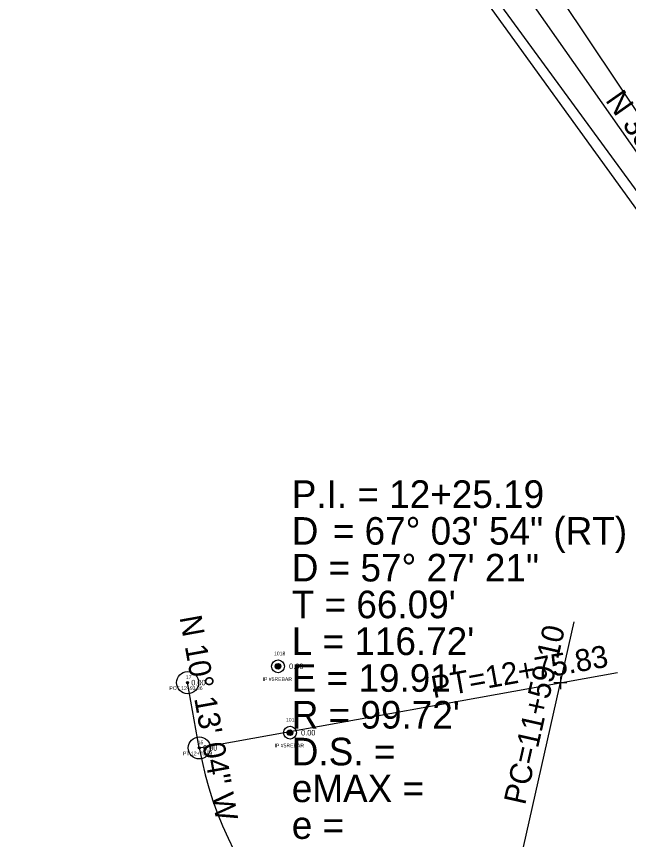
# Model space of a CAD drawing. Extents: x 2654414 to 2656963, y 761776 to 764965.
# Drawn here: x 2655195.2 to 2655361.5, y 762284.8 to 762508.6 of the extents above; entities that cross this region are included whole.
import ezdxf

# ---------------------------------------------------------------- set-up
doc = ezdxf.new("R2010")
doc.units = 0
for name, color, linetype in [('Default', 7, 'Continuous'), ('RD_EX_DV_Prop_txCode', 7, 'Continuous'), ('RD_EX_DV_PropPin', 7, 'Continuous'), ('RD_EX_Fence_Other', 7, 'Continuous'), ('RD_EX_H2O', 7, 'Continuous'), ('RD_EX_TX_DV_Prop_ELEV', 7, 'Continuous'), ('RD_HC_Cl', 7, 'Continuous'), ('RD_HC_Data', 7, 'Continuous'), ('RD_HC_Survey_ELEV', 7, 'Continuous'), ('RD_HC_txCode', 7, 'Continuous'), ('RD_SMD_Locator', 7, 'Continuous')]:
    doc.layers.add(name, color=color, linetype=linetype)

msp = doc.modelspace()

# ---------------------------------------------------------------- linework, layer by layer
at = {"layer": 'Default'}
for p, q in [((2655428.81, 762378.81), (2655313.91, 762542.84)), ((2655343.01, 762329.19), (2655343.01, 762325.69)), ((2655344.76, 762327.44), (2655341.26, 762327.44))]:
    msp.add_line(p, q, dxfattribs=at)
at = {"layer": 'RD_EX_DV_PropPin'}
for p, q in [((2655265.54, 762331.73), (2655265.54, 762332.12)), ((2655265.57, 762331.63), (2655265.57, 762332.22)), ((2655265.61, 762331.56), (2655265.61, 762332.3)), ((2655265.64, 762331.5), (2655265.64, 762332.35)), ((2655265.68, 762331.45), (2655265.68, 762332.4)), ((2655265.71, 762331.41), (2655265.71, 762332.44)), ((2655265.75, 762331.38), (2655265.75, 762332.48)), ((2655265.78, 762331.34), (2655265.78, 762332.51)), ((2655265.82, 762331.32), (2655265.82, 762332.54)), ((2655265.85, 762331.29), (2655265.85, 762332.56)), ((2655265.89, 762331.27), (2655265.89, 762332.58)), ((2655265.92, 762331.25), (2655265.92, 762332.6)), ((2655265.96, 762331.23), (2655265.96, 762332.62)), ((2655265.99, 762331.22), (2655265.99, 762332.63)), ((2655266.03, 762331.21), (2655266.03, 762332.65)), ((2655266.06, 762331.2), (2655266.06, 762332.66)), ((2655266.1, 762331.19), (2655266.1, 762332.67)), ((2655266.13, 762331.18), (2655266.13, 762332.67)), ((2655266.17, 762331.17), (2655266.17, 762332.68)), ((2655266.2, 762331.17), (2655266.2, 762332.68)), ((2655266.24, 762331.17), (2655266.24, 762332.69)), ((2655266.27, 762331.17), (2655266.27, 762332.69)), ((2655266.31, 762331.17), (2655266.31, 762332.69)), ((2655266.34, 762331.17), (2655266.34, 762332.68)), ((2655266.38, 762331.17), (2655266.38, 762332.68)), ((2655266.41, 762331.18), (2655266.41, 762332.67)), ((2655266.45, 762331.19), (2655266.45, 762332.67)), ((2655266.48, 762331.2), (2655266.48, 762332.66)), ((2655266.52, 762331.21), (2655266.52, 762332.65)), ((2655266.55, 762331.22), (2655266.55, 762332.63)), ((2655266.59, 762331.23), (2655266.59, 762332.62)), ((2655266.62, 762331.25), (2655266.62, 762332.6)), ((2655266.66, 762331.27), (2655266.66, 762332.58)), ((2655266.69, 762331.29), (2655266.69, 762332.56)), ((2655266.73, 762331.32), (2655266.73, 762332.54)), ((2655266.76, 762331.34), (2655266.76, 762332.51)), ((2655266.8, 762331.38), (2655266.8, 762332.48)), ((2655266.83, 762331.41), (2655266.83, 762332.44)), ((2655266.87, 762331.45), (2655266.87, 762332.4)), ((2655266.9, 762331.5), (2655266.9, 762332.35)), ((2655266.94, 762331.56), (2655266.94, 762332.3)), ((2655266.97, 762331.63), (2655266.97, 762332.22)), ((2655267.01, 762331.73), (2655267.01, 762332.12)), ((2655268.79, 762313.68), (2655268.79, 762314.08)), ((2655268.82, 762313.58), (2655268.82, 762314.18)), ((2655268.86, 762313.51), (2655268.86, 762314.25)), ((2655268.89, 762313.45), (2655268.89, 762314.31)), ((2655268.93, 762313.41), (2655268.93, 762314.35)), ((2655268.96, 762313.36), (2655268.96, 762314.39)), ((2655269, 762313.33), (2655269, 762314.43)), ((2655269.03, 762313.3), (2655269.03, 762314.46)), ((2655269.07, 762313.27), (2655269.07, 762314.49)), ((2655269.1, 762313.25), (2655269.1, 762314.51)), ((2655269.14, 762313.22), (2655269.14, 762314.54)), ((2655269.17, 762313.2), (2655269.17, 762314.56)), ((2655269.21, 762313.19), (2655269.21, 762314.57)), ((2655269.24, 762313.17), (2655269.24, 762314.59)), ((2655269.28, 762313.16), (2655269.28, 762314.6)), ((2655269.31, 762313.15), (2655269.31, 762314.61)), ((2655269.35, 762313.14), (2655269.35, 762314.62)), ((2655269.38, 762313.13), (2655269.38, 762314.63)), ((2655269.42, 762313.13), (2655269.42, 762314.63)), ((2655269.45, 762313.12), (2655269.45, 762314.64)), ((2655269.49, 762313.12), (2655269.49, 762314.64)), ((2655269.52, 762313.12), (2655269.52, 762314.64)), ((2655269.56, 762313.12), (2655269.56, 762314.64)), ((2655269.59, 762313.12), (2655269.59, 762314.64)), ((2655269.63, 762313.13), (2655269.63, 762314.63)), ((2655269.66, 762313.13), (2655269.66, 762314.63)), ((2655269.7, 762313.14), (2655269.7, 762314.62)), ((2655269.73, 762313.15), (2655269.73, 762314.61)), ((2655269.77, 762313.16), (2655269.77, 762314.6)), ((2655269.8, 762313.17), (2655269.8, 762314.59)), ((2655269.84, 762313.19), (2655269.84, 762314.57)), ((2655269.87, 762313.2), (2655269.87, 762314.56)), ((2655269.91, 762313.22), (2655269.91, 762314.54)), ((2655269.94, 762313.25), (2655269.94, 762314.51)), ((2655269.98, 762313.27), (2655269.98, 762314.49)), ((2655270.01, 762313.3), (2655270.01, 762314.46)), ((2655270.05, 762313.33), (2655270.05, 762314.43)), ((2655270.08, 762313.36), (2655270.08, 762314.39)), ((2655270.12, 762313.41), (2655270.12, 762314.35)), ((2655270.15, 762313.45), (2655270.15, 762314.31)), ((2655270.19, 762313.51), (2655270.19, 762314.25)), ((2655270.22, 762313.58), (2655270.22, 762314.18)), ((2655270.26, 762313.68), (2655270.26, 762314.08))]:
    msp.add_line(p, q, dxfattribs=at)
for centre, radius in [((2655266.27, 762331.93), 1.75), ((2655266.27, 762331.93), 0.761), ((2655269.52, 762313.88), 1.75), ((2655269.52, 762313.88), 0.761)]:
    msp.add_circle(centre, radius, dxfattribs=at)
at = {"layer": 'RD_EX_Fence_Other'}
msp.add_lwpolyline([(2655391.59, 762398.89), (2655399.71, 762406.37), (2655283.48, 762567.29), (2655265.64, 762603.75), (2655195.17, 762709.07)], dxfattribs=at)
at = {"layer": 'RD_EX_H2O'}
for points in [[(2655472.03, 762316.1), (2655422.66, 762374.06), (2655364.12, 762460.66), (2655307.09, 762538.82), (2655256.59, 762623.14), (2655196.27, 762713.84), (2655205.8, 762720.91)], [(2655477.51, 762339.55), (2655436.55, 762384.38), (2655373.64, 762467.97), (2655320.48, 762547.58), (2655269.92, 762633.7), (2655205.8, 762720.91)]]:
    msp.add_lwpolyline(points, dxfattribs=at)
at = {"layer": 'RD_HC_Cl'}
for p, q in [((2655428.81, 762378.81), (2655313.91, 762542.84)), ((2655244.87, 762309.75), (2655241.67, 762327.49))]:
    msp.add_line(p, q, dxfattribs=at)
msp.add_arc((2655343.01, 762327.44), 99.72, 190.2179, 257.283, dxfattribs=at)
at = {"layer": 'RD_HC_Data'}
for p, q in [((2655321.05, 762230.16), (2655346.74, 762343.99)), ((2655244.87, 762309.75), (2655358.5, 762330.23))]:
    msp.add_line(p, q, dxfattribs=at)
for centre, radius in [((2655241.67, 762327.49), 3), ((2655241.67, 762327.49), 0.282), ((2655244.87, 762309.75), 3), ((2655244.87, 762309.75), 0.282)]:
    msp.add_circle(centre, radius, dxfattribs=at)
at = {"layer": 'RD_SMD_Locator'}
for centre in [(2655266.27, 762331.93), (2655241.67, 762327.49), (2655269.52, 762313.88), (2655244.87, 762309.75)]:
    msp.add_circle(centre, 0.15, dxfattribs=at)

# ---------------------------------------------------------------- texts
at = {"layer": 'RD_EX_DV_Prop_txCode'}
for s, p in [('1018', (2655265.17, 762334.93)), ('IP #5REBAR', (2655262.07, 762327.93)), ('1019', (2655268.42, 762316.88)), ('IP #5REBAR', (2655265.33, 762309.88))]:
    msp.add_text(s, height=1, dxfattribs=at).set_placement(p)
at = {"layer": 'RD_EX_TX_DV_Prop_ELEV'}
for p in [(2655269.27, 762331.18), (2655272.52, 762313.13)]:
    msp.add_text('0.00', height=1.5, dxfattribs=at).set_placement(p)
at = {"layer": 'RD_HC_Data'}
for s, rotation, p in [('N 35%%d 00\' 42" W', 305.0116, (2655355.06, 762485.83)), ('N 10%%d 13\' 04" W', 280.2179, (2655239.48, 762345.28)), ('PC=11+59.10', 77.283, (2655333.41, 762294.01)), ('PT=12+75.83', 10.2179, (2655308.48, 762323.25))]:
    msp.add_text(s, height=6, rotation=rotation, dxfattribs=at).set_placement(p)
for s, p in [('P.I. = 12+25.19', (2655270, 762375)), ('D', (2655270, 762365)), ('    = 67%%d 03\' 54" (RT)', (2655270, 762365)), ('D = 57%%d 27\' 21"', (2655270, 762355)), ("T = 66.09'", (2655270, 762345)), ("L = 116.72'", (2655270, 762335)), ("E = 19.91'", (2655270, 762325)), ("R = 99.72'", (2655270, 762315)), ('D.S. = ', (2655270, 762305)), ('eMAX = ', (2655270, 762295)), ('e = ', (2655270, 762285))]:
    msp.add_text(s, height=7.5, dxfattribs=at).set_placement(p)
at = {"layer": 'RD_HC_Survey_ELEV'}
for p in [(2655242.67, 762326.74), (2655245.87, 762309)]:
    msp.add_text('0.00', height=1.5, dxfattribs=at).set_placement(p)
at = {"layer": 'RD_HC_txCode'}
for s, p in [('17', (2655241.22, 762328.49)), ('POT 12+93.86', (2655236.73, 762325.49)), ('15', (2655244.42, 762310.75)), ('PT 12+75.83', (2655240.44, 762307.75))]:
    msp.add_text(s, height=1, dxfattribs=at).set_placement(p)

doc.saveas('drawing.dxf')
